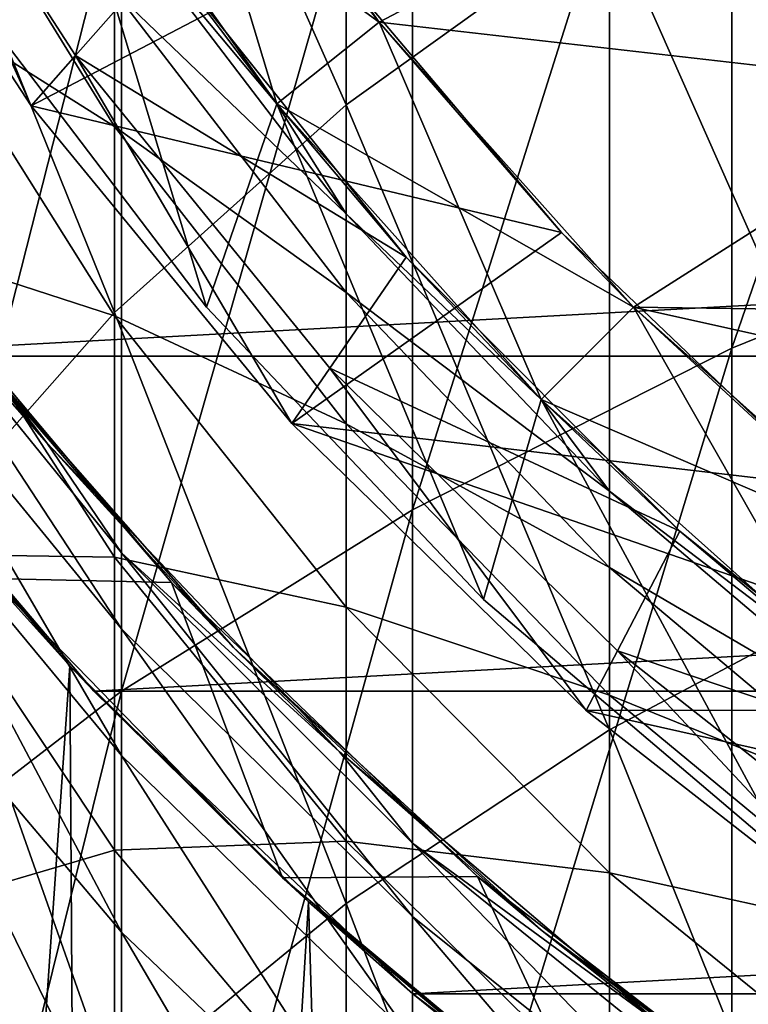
# Model space of a CAD drawing. Header units: millimetres. Extents: x -25 to 64, y -3 to 358.
# Tile 264 of 327: x -11.54 to -8.75, y 330.35 to 334.1. Entities that reach past the tile are written whole.
import ezdxf

# ---------------------------------------------------------------- set-up
doc = ezdxf.new("R2010")
doc.units = ezdxf.units.MM
doc.header["$LTSCALE"] = 52.148148
for name, color, linetype in [('387', 7, 'CONTINUOUS'), ('388', 7, 'CONTINUOUS'), ('390', 7, 'CONTINUOUS'), ('391', 7, 'CONTINUOUS'), ('392', 7, 'CONTINUOUS'), ('397', 7, 'CONTINUOUS'), ('399', 7, 'CONTINUOUS'), ('400', 7, 'CONTINUOUS'), ('401', 7, 'CONTINUOUS'), ('402', 7, 'CONTINUOUS'), ('403', 7, 'CONTINUOUS'), ('404', 7, 'CONTINUOUS'), ('405', 7, 'CONTINUOUS'), ('406', 7, 'CONTINUOUS'), ('407', 7, 'CONTINUOUS'), ('408', 7, 'CONTINUOUS'), ('409', 7, 'CONTINUOUS'), ('410', 7, 'CONTINUOUS'), ('411', 7, 'CONTINUOUS'), ('412', 7, 'CONTINUOUS'), ('413', 7, 'CONTINUOUS'), ('414', 7, 'CONTINUOUS'), ('415', 7, 'CONTINUOUS'), ('416', 7, 'CONTINUOUS'), ('417', 7, 'CONTINUOUS'), ('418', 7, 'CONTINUOUS'), ('419', 7, 'CONTINUOUS'), ('420', 7, 'CONTINUOUS'), ('450', 7, 'CONTINUOUS'), ('451', 7, 'CONTINUOUS'), ('453', 7, 'CONTINUOUS'), ('454', 7, 'CONTINUOUS'), ('456', 7, 'CONTINUOUS'), ('458', 7, 'CONTINUOUS'), ('459', 7, 'CONTINUOUS'), ('484', 7, 'CONTINUOUS'), ('487', 7, 'CONTINUOUS')]:
    doc.layers.add(name, color=color, linetype=linetype)

msp = doc.modelspace()

# ---------------------------------------------------------------- linework, layer by layer
at = {"layer": '387', "color": 7, "linetype": 'CONTINUOUS', "true_color": 0xaaaaaa}
for points in [[(-11.1472, 334.6618, 4.6803), (-12.1353, 333.8313, 5.5742), (-11.1472, 337.5729, 7.5955), (-11.1472, 334.6618, 4.6803)], [(-11.1472, 337.5729, 7.5955), (-12.1353, 333.8313, 5.5742), (-12.1353, 336.6779, 8.4248), (-11.1472, 337.5729, 7.5955)], [(-7.5, 333.3835, -0.3171), (-8.8168, 332.85, 0.3512), (-7.5, 336.6721, 2.5166), (-7.5, 333.3835, -0.3171)], [(-7.5, 336.6721, 2.5166), (-8.8168, 332.85, 0.3512), (-8.8168, 336.09, 3.1431), (-7.5, 336.6721, 2.5166)], [(-8.8168, 332.85, 0.3512), (-10.037, 332.2335, 1.1233), (-8.8168, 336.09, 3.1431), (-8.8168, 332.85, 0.3512)], [(-8.8168, 336.09, 3.1431), (-10.037, 332.2335, 1.1233), (-10.037, 335.4175, 3.8669), (-8.8168, 336.09, 3.1431)], [(-10.037, 332.2335, 1.1233), (-11.1472, 331.5407, 1.9909), (-10.037, 335.4175, 3.8669), (-10.037, 332.2335, 1.1233)], [(-10.037, 335.4175, 3.8669), (-11.1472, 331.5407, 1.9909), (-11.1472, 334.6618, 4.6803), (-10.037, 335.4175, 3.8669)], [(-11.1472, 331.5407, 1.9909), (-12.1353, 330.7794, 2.9444), (-11.1472, 334.6618, 4.6803), (-11.1472, 331.5407, 1.9909)], [(-11.1472, 334.6618, 4.6803), (-12.1353, 330.7794, 2.9444), (-12.1353, 333.8313, 5.5742), (-11.1472, 334.6618, 4.6803)], [(-12.4153, 333.7822, 45), (-12.1353, 333.2859, 42.3473), (-11.4324, 332.4892, 45), (-12.4153, 333.7822, 45)], [(-7.5, 329.8922, -2.8968), (-8.8168, 329.4101, -2.1905), (-7.5, 333.3835, -0.3171), (-7.5, 329.8922, -2.8968)], [(-7.5, 333.3835, -0.3171), (-8.8168, 329.4101, -2.1905), (-8.8168, 332.85, 0.3512), (-7.5, 333.3835, -0.3171)], [(-12.1353, 332.9863, 39.6553), (-11.1472, 331.7795, 39.8356), (-12.1353, 333.2859, 42.3473), (-12.1353, 332.9863, 39.6553)], [(-12.1353, 333.2859, 42.3473), (-11.1472, 331.7795, 39.8356), (-11.1472, 332.069, 42.4368), (-12.1353, 333.2859, 42.3473)], [(-12.1353, 333.2859, 42.3473), (-11.1472, 332.069, 42.4368), (-11.4324, 332.4892, 45), (-12.1353, 333.2859, 42.3473)], [(-12.1353, 332.4862, 36.9933), (-11.1472, 331.2963, 37.2633), (-12.1353, 332.9863, 39.6553), (-12.1353, 332.4862, 36.9933)], [(-12.1353, 332.9863, 39.6553), (-11.1472, 331.2963, 37.2633), (-11.1472, 331.7795, 39.8356), (-12.1353, 332.9863, 39.6553)], [(-8.8168, 329.4101, -2.1905), (-10.037, 328.8531, -1.3744), (-8.8168, 332.85, 0.3512), (-8.8168, 329.4101, -2.1905)], [(-8.8168, 332.85, 0.3512), (-10.037, 328.8531, -1.3744), (-10.037, 332.2335, 1.1233), (-8.8168, 332.85, 0.3512)], [(-12.1353, 331.7884, 34.3762), (-11.1472, 330.622, 34.7345), (-12.1353, 332.4862, 36.9933), (-12.1353, 331.7884, 34.3762)], [(-12.1353, 332.4862, 36.9933), (-11.1472, 330.622, 34.7345), (-11.1472, 331.2963, 37.2633), (-12.1353, 332.4862, 36.9933)], [(-11.4324, 332.4892, 45), (-11.1472, 332.069, 42.4368), (-10.3155, 331.3101, 45), (-11.4324, 332.4892, 45)], [(-10.037, 328.8531, -1.3744), (-11.1472, 328.2272, -0.4574), (-10.037, 332.2335, 1.1233), (-10.037, 328.8531, -1.3744)], [(-10.037, 332.2335, 1.1233), (-11.1472, 328.2272, -0.4574), (-11.1472, 331.5407, 1.9909), (-10.037, 332.2335, 1.1233)], [(-11.1472, 331.7795, 39.8356), (-10.037, 330.6815, 39.9996), (-11.1472, 332.069, 42.4368), (-11.1472, 331.7795, 39.8356)], [(-11.1472, 332.069, 42.4368), (-10.037, 330.6815, 39.9996), (-10.037, 330.9617, 42.5182), (-11.1472, 332.069, 42.4368)], [(-11.1472, 332.069, 42.4368), (-10.037, 330.9617, 42.5182), (-10.3155, 331.3101, 45), (-11.1472, 332.069, 42.4368)], [(-12.1353, 330.8968, 31.8186), (-11.1472, 329.7605, 32.2631), (-12.1353, 331.7884, 34.3762), (-12.1353, 330.8968, 31.8186)], [(-12.1353, 331.7884, 34.3762), (-11.1472, 329.7605, 32.2631), (-11.1472, 330.622, 34.7345), (-12.1353, 331.7884, 34.3762)], [(-11.1472, 331.2963, 37.2633), (-10.037, 330.2136, 37.509), (-11.1472, 331.7795, 39.8356), (-11.1472, 331.2963, 37.2633)], [(-11.1472, 331.7795, 39.8356), (-10.037, 330.2136, 37.509), (-10.037, 330.6815, 39.9996), (-11.1472, 331.7795, 39.8356)], [(-11.1472, 328.2272, -0.4574), (-12.1353, 327.5393, 0.5504), (-11.1472, 331.5407, 1.9909), (-11.1472, 328.2272, -0.4574)], [(-11.1472, 331.5407, 1.9909), (-12.1353, 327.5393, 0.5504), (-12.1353, 330.7794, 2.9444), (-11.1472, 331.5407, 1.9909)], [(-10.3155, 331.3101, 45), (-10.037, 330.9617, 42.5182), (-9.0776, 330.2586, 45), (-10.3155, 331.3101, 45)], [(-11.1472, 330.622, 34.7345), (-10.037, 329.5608, 35.0604), (-11.1472, 331.2963, 37.2633), (-11.1472, 330.622, 34.7345)], [(-11.1472, 331.2963, 37.2633), (-10.037, 329.5608, 35.0604), (-10.037, 330.2136, 37.509), (-11.1472, 331.2963, 37.2633)], [(-10.037, 330.6815, 39.9996), (-8.8168, 329.7042, 40.1455), (-10.037, 330.9617, 42.5182), (-10.037, 330.6815, 39.9996)], [(-10.037, 330.9617, 42.5182), (-8.8168, 329.7042, 40.1455), (-8.8168, 329.9763, 42.5906), (-10.037, 330.9617, 42.5182)], [(-10.037, 330.9617, 42.5182), (-8.8168, 329.9763, 42.5906), (-9.0776, 330.2586, 45), (-10.037, 330.9617, 42.5182)], [(-12.1353, 329.8164, 29.3348), (-11.1472, 328.7165, 29.8631), (-12.1353, 330.8968, 31.8186), (-12.1353, 329.8164, 29.3348)], [(-12.1353, 330.8968, 31.8186), (-11.1472, 328.7165, 29.8631), (-11.1472, 329.7605, 32.2631), (-12.1353, 330.8968, 31.8186)], [(-10.037, 330.2136, 37.509), (-8.8168, 329.25, 37.7277), (-10.037, 330.6815, 39.9996), (-10.037, 330.2136, 37.509)], [(-10.037, 330.6815, 39.9996), (-8.8168, 329.25, 37.7277), (-8.8168, 329.7042, 40.1455), (-10.037, 330.6815, 39.9996)], [(-11.1472, 329.7605, 32.2631), (-10.037, 328.7266, 32.6675), (-11.1472, 330.622, 34.7345), (-11.1472, 329.7605, 32.2631)], [(-11.1472, 330.622, 34.7345), (-10.037, 328.7266, 32.6675), (-10.037, 329.5608, 35.0604), (-11.1472, 330.622, 34.7345)]]:
    msp.add_3dface(points, dxfattribs=at)
at = {"layer": '388', "color": 7, "linetype": 'CONTINUOUS', "true_color": 0xaaaaaa}
for points in [[(-11.1738, 335.7677, 9.2681), (-10.2892, 333.7788, 5.6306), (-10.2892, 336.6213, 8.4772), (-11.1738, 335.7677, 9.2681)], [(-10.2892, 333.7788, 5.6306), (-9.2839, 334.5011, 4.8532), (-10.2892, 336.6213, 8.4772), (-10.2892, 333.7788, 5.6306)], [(-11.9274, 334.8489, 10.1193), (-11.1738, 332.9867, 6.4831), (-11.1738, 335.7677, 9.2681), (-11.9274, 334.8489, 10.1193)], [(-11.1738, 332.9867, 6.4831), (-10.2892, 333.7788, 5.6306), (-11.1738, 335.7677, 9.2681), (-11.1738, 332.9867, 6.4831)], [(-9.2839, 334.5011, 4.8532), (-8.1699, 331.9839, 1.4358), (-8.1699, 335.1453, 4.1599), (-9.2839, 334.5011, 4.8532)], [(-10.5547, 333.7829, 45), (-11.1738, 334.5233, 42.2563), (-11.4308, 335.0176, 45), (-10.5547, 333.7829, 45)], [(-11.1738, 333.6962, 36.7188), (-11.9274, 334.1718, 33.6441), (-11.9274, 334.9177, 36.4416), (-11.1738, 333.6962, 36.7188)], [(-11.1738, 333.6962, 36.7188), (-11.9274, 334.9177, 36.4416), (-11.1738, 334.2135, 39.4721), (-11.1738, 333.6962, 36.7188)], [(-11.9274, 332.1342, 7.4007), (-11.1738, 332.9867, 6.4831), (-11.9274, 334.8489, 10.1193), (-11.9274, 332.1342, 7.4007)], [(-10.2892, 333.3627, 42.3417), (-11.1738, 334.2135, 39.4721), (-11.1738, 334.5233, 42.2563), (-10.2892, 333.3627, 42.3417)], [(-10.2892, 333.3627, 42.3417), (-11.1738, 334.5233, 42.2563), (-10.5547, 333.7829, 45), (-10.2892, 333.3627, 42.3417)], [(-10.2892, 333.7788, 5.6306), (-9.2839, 331.3935, 2.1754), (-9.2839, 334.5011, 4.8532), (-10.2892, 333.7788, 5.6306)], [(-9.2839, 331.3935, 2.1754), (-8.1699, 331.9839, 1.4358), (-9.2839, 334.5011, 4.8532), (-9.2839, 331.3935, 2.1754)], [(-10.2892, 333.0625, 39.644), (-11.1738, 333.6962, 36.7188), (-11.1738, 334.2135, 39.4721), (-10.2892, 333.0625, 39.644)], [(-10.2892, 333.0625, 39.644), (-11.1738, 334.2135, 39.4721), (-10.2892, 333.3627, 42.3417), (-10.2892, 333.0625, 39.644)], [(-11.1738, 332.9745, 34.0119), (-11.9274, 333.2188, 30.9103), (-11.9274, 334.1718, 33.6441), (-11.1738, 332.9745, 34.0119)], [(-11.1738, 332.9745, 34.0119), (-11.9274, 334.1718, 33.6441), (-11.1738, 333.6962, 36.7188), (-11.1738, 332.9745, 34.0119)], [(-9.5459, 332.6541, 45), (-10.2892, 333.3627, 42.3417), (-10.5547, 333.7829, 45), (-9.5459, 332.6541, 45)], [(-11.1738, 332.9867, 6.4831), (-10.2892, 330.7313, 3.0047), (-10.2892, 333.7788, 5.6306), (-11.1738, 332.9867, 6.4831)], [(-10.2892, 330.7313, 3.0047), (-9.2839, 331.3935, 2.1754), (-10.2892, 333.7788, 5.6306), (-10.2892, 330.7313, 3.0047)], [(-10.2892, 332.5614, 36.9763), (-11.1738, 332.9745, 34.0119), (-11.1738, 333.6962, 36.7188), (-10.2892, 332.5614, 36.9763)], [(-10.2892, 332.5614, 36.9763), (-11.1738, 333.6962, 36.7188), (-10.2892, 333.0625, 39.644), (-10.2892, 332.5614, 36.9763)], [(-9.2839, 332.3043, 42.4195), (-10.2892, 333.0625, 39.644), (-10.2892, 333.3627, 42.3417), (-9.2839, 332.3043, 42.4195)], [(-9.2839, 332.3043, 42.4195), (-10.2892, 333.3627, 42.3417), (-9.5459, 332.6541, 45), (-9.2839, 332.3043, 42.4195)], [(-11.1738, 332.0523, 31.3666), (-11.9274, 332.0639, 28.2554), (-11.9274, 333.2188, 30.9103), (-11.1738, 332.0523, 31.3666)], [(-11.1738, 332.0523, 31.3666), (-11.9274, 333.2188, 30.9103), (-11.1738, 332.9745, 34.0119), (-11.1738, 332.0523, 31.3666)], [(-9.2839, 332.0129, 39.8007), (-10.2892, 332.5614, 36.9763), (-10.2892, 333.0625, 39.644), (-9.2839, 332.0129, 39.8007)], [(-9.2839, 332.0129, 39.8007), (-10.2892, 333.0625, 39.644), (-9.2839, 332.3043, 42.4195), (-9.2839, 332.0129, 39.8007)], [(-11.9274, 332.1342, 7.4007), (-11.1738, 330.0052, 3.914), (-11.1738, 332.9867, 6.4831), (-11.9274, 332.1342, 7.4007)], [(-11.1738, 330.0052, 3.914), (-10.2892, 330.7313, 3.0047), (-11.1738, 332.9867, 6.4831), (-11.1738, 330.0052, 3.914)], [(-10.2892, 331.8621, 34.3536), (-11.1738, 332.0523, 31.3666), (-11.1738, 332.9745, 34.0119), (-10.2892, 331.8621, 34.3536)], [(-10.2892, 331.8621, 34.3536), (-11.1738, 332.9745, 34.0119), (-10.2892, 332.5614, 36.9763), (-10.2892, 331.8621, 34.3536)], [(-8.4171, 331.6453, 45), (-9.2839, 332.3043, 42.4195), (-9.5459, 332.6541, 45), (-8.4171, 331.6453, 45)], [(-9.2839, 331.5265, 37.2111), (-10.2892, 331.8621, 34.3536), (-10.2892, 332.5614, 36.9763), (-9.2839, 331.5265, 37.2111)], [(-9.2839, 331.5265, 37.2111), (-10.2892, 332.5614, 36.9763), (-9.2839, 332.0129, 39.8007), (-9.2839, 331.5265, 37.2111)], [(-8.1699, 331.3606, 42.4888), (-9.2839, 332.0129, 39.8007), (-9.2839, 332.3043, 42.4195), (-8.1699, 331.3606, 42.4888)], [(-8.1699, 331.3606, 42.4888), (-9.2839, 332.3043, 42.4195), (-8.4171, 331.6453, 45), (-8.1699, 331.3606, 42.4888)], [(-11.9274, 329.2237, 4.8928), (-11.1738, 330.0052, 3.914), (-11.9274, 332.1342, 7.4007), (-11.9274, 329.2237, 4.8928)], [(-11.1738, 330.9348, 28.7977), (-11.9274, 330.7136, 25.6943), (-11.9274, 332.0639, 28.2554), (-11.1738, 330.9348, 28.7977)], [(-11.1738, 330.9348, 28.7977), (-11.9274, 332.0639, 28.2554), (-11.1738, 332.0523, 31.3666), (-11.1738, 330.9348, 28.7977)], [(-10.2892, 330.9686, 31.7905), (-11.1738, 330.9348, 28.7977), (-11.1738, 332.0523, 31.3666), (-10.2892, 330.9686, 31.7905)], [(-10.2892, 330.9686, 31.7905), (-11.1738, 332.0523, 31.3666), (-10.2892, 331.8621, 34.3536), (-10.2892, 330.9686, 31.7905)], [(-8.1699, 331.077, 39.9405), (-9.2839, 331.5265, 37.2111), (-9.2839, 332.0129, 39.8007), (-8.1699, 331.077, 39.9405)], [(-8.1699, 331.077, 39.9405), (-9.2839, 332.0129, 39.8007), (-8.1699, 331.3606, 42.4888), (-8.1699, 331.077, 39.9405)], [(-9.2839, 331.3935, 2.1754), (-8.1699, 328.6277, -1.0441), (-8.1699, 331.9839, 1.4358), (-9.2839, 331.3935, 2.1754)], [(-9.2839, 330.8477, 34.6652), (-10.2892, 330.9686, 31.7905), (-10.2892, 331.8621, 34.3536), (-9.2839, 330.8477, 34.6652)], [(-9.2839, 330.8477, 34.6652), (-10.2892, 331.8621, 34.3536), (-9.2839, 331.5265, 37.2111), (-9.2839, 330.8477, 34.6652)], [(-8.1699, 330.6036, 37.4205), (-9.2839, 330.8477, 34.6652), (-9.2839, 331.5265, 37.2111), (-8.1699, 330.6036, 37.4205)], [(-8.1699, 330.6036, 37.4205), (-9.2839, 331.5265, 37.2111), (-8.1699, 331.077, 39.9405), (-8.1699, 330.6036, 37.4205)], [(-10.2892, 330.7313, 3.0047), (-9.2839, 328.0942, -0.2625), (-9.2839, 331.3935, 2.1754), (-10.2892, 330.7313, 3.0047)], [(-9.2839, 328.0942, -0.2625), (-8.1699, 328.6277, -1.0441), (-9.2839, 331.3935, 2.1754), (-9.2839, 328.0942, -0.2625)], [(-10.2892, 329.8858, 29.3015), (-11.1738, 330.9348, 28.7977), (-10.2892, 330.9686, 31.7905), (-10.2892, 329.8858, 29.3015)], [(-9.2839, 329.9803, 32.1771), (-10.2892, 329.8858, 29.3015), (-10.2892, 330.9686, 31.7905), (-9.2839, 329.9803, 32.1771)], [(-9.2839, 329.9803, 32.1771), (-10.2892, 330.9686, 31.7905), (-9.2839, 330.8477, 34.6652), (-9.2839, 329.9803, 32.1771)], [(-11.1738, 329.6283, 26.3195), (-11.9274, 330.7136, 25.6943), (-11.1738, 330.9348, 28.7977), (-11.1738, 329.6283, 26.3195)], [(-10.2892, 329.8858, 29.3015), (-11.1738, 329.6283, 26.3195), (-11.1738, 330.9348, 28.7977), (-10.2892, 329.8858, 29.3015)], [(-8.1699, 329.943, 34.943), (-9.2839, 329.9803, 32.1771), (-9.2839, 330.8477, 34.6652), (-8.1699, 329.943, 34.943)], [(-8.1699, 329.943, 34.943), (-9.2839, 330.8477, 34.6652), (-8.1699, 330.6036, 37.4205), (-8.1699, 329.943, 34.943)], [(-11.1738, 329.6283, 26.3195), (-11.9274, 329.1756, 23.2415), (-11.9274, 330.7136, 25.6943), (-11.1738, 329.6283, 26.3195)], [(-11.1738, 330.0052, 3.914), (-10.2892, 327.4959, 0.614), (-10.2892, 330.7313, 3.0047), (-11.1738, 330.0052, 3.914)], [(-10.2892, 327.4959, 0.614), (-9.2839, 328.0942, -0.2625), (-10.2892, 330.7313, 3.0047), (-10.2892, 327.4959, 0.614)]]:
    msp.add_3dface(points, dxfattribs=at)
at = {"layer": '390', "color": 7, "linetype": 'CONTINUOUS', "true_color": 0xaaaaaa}
for points in [[(-10.9569, 331.9556, 101), (-11.9975, 333.1967, 101), (-11.7751, 332.9077, 100), (-10.9569, 331.9556, 101)], [(-10.7194, 331.7074, 100), (-10.9569, 331.9556, 101), (-11.7751, 332.9077, 100), (-10.7194, 331.7074, 100)], [(-9.7885, 330.834, 101), (-10.9569, 331.9556, 101), (-10.7194, 331.7074, 100), (-9.7885, 330.834, 101)], [(-9.542, 330.6263, 100), (-9.7885, 330.834, 101), (-10.7194, 331.7074, 100), (-9.542, 330.6263, 100)], [(-8.506, 329.8449, 101), (-9.7885, 330.834, 101), (-9.542, 330.6263, 100), (-8.506, 329.8449, 101)], [(-8.2563, 329.6767, 100), (-8.506, 329.8449, 101), (-9.542, 330.6263, 100), (-8.2563, 329.6767, 100)]]:
    msp.add_3dface(points, dxfattribs=at)
at = {"layer": '391', "color": 7, "linetype": 'CONTINUOUS', "true_color": 0xaaaaaa}
for points in [[(-12.4153, 333.7822, 45), (-11.4324, 332.4892, 45), (-11.7751, 332.9077, 100), (-12.4153, 333.7822, 45)], [(-11.4324, 332.4892, 45), (-10.7194, 331.7074, 100), (-11.7751, 332.9077, 100), (-11.4324, 332.4892, 45)], [(-11.4324, 332.4892, 45), (-10.3155, 331.3101, 45), (-10.7194, 331.7074, 100), (-11.4324, 332.4892, 45)], [(-10.3155, 331.3101, 45), (-9.542, 330.6263, 100), (-10.7194, 331.7074, 100), (-10.3155, 331.3101, 45)], [(-10.3155, 331.3101, 45), (-9.0776, 330.2586, 45), (-9.542, 330.6263, 100), (-10.3155, 331.3101, 45)], [(-9.0776, 330.2586, 45), (-8.2563, 329.6767, 100), (-9.542, 330.6263, 100), (-9.0776, 330.2586, 45)]]:
    msp.add_3dface(points, dxfattribs=at)
at = {"layer": '392', "color": 7, "linetype": 'CONTINUOUS', "true_color": 0xaaaaaa}
for points in [[(-10.5547, 333.7829, 45), (-11.4308, 335.0176, 45), (-10.5548, 333.7829, 64), (-10.5547, 333.7829, 45)], [(-10.5548, 333.7829, 64), (-11.4308, 335.0176, 45), (-11.4308, 335.0176, 64), (-10.5548, 333.7829, 64)], [(-9.5459, 332.654, 64), (-10.5547, 333.7829, 45), (-10.5548, 333.7829, 64), (-9.5459, 332.654, 64)], [(-9.5459, 332.6541, 45), (-10.5547, 333.7829, 45), (-9.5459, 332.654, 64), (-9.5459, 332.6541, 45)], [(-8.4171, 331.6453, 45), (-9.5459, 332.6541, 45), (-8.4171, 331.6453, 64), (-8.4171, 331.6453, 45)], [(-8.4171, 331.6453, 64), (-9.5459, 332.6541, 45), (-9.5459, 332.654, 64), (-8.4171, 331.6453, 64)]]:
    msp.add_3dface(points, dxfattribs=at)
at = {"layer": '397', "color": 7, "linetype": 'CONTINUOUS', "true_color": 0xaaaaaa}
for points in [[(-10.8227, 333.0071, 64), (-11.4308, 335.0176, 64), (-11.7532, 334.2312, 64), (-10.8227, 333.0071, 64)], [(-10.5548, 333.7829, 64), (-11.4308, 335.0176, 64), (-10.8227, 333.0071, 64), (-10.5548, 333.7829, 64)], [(-9.7654, 331.8909, 64), (-10.5548, 333.7829, 64), (-10.8227, 333.0071, 64), (-9.7654, 331.8909, 64)], [(-9.5459, 332.654, 64), (-10.5548, 333.7829, 64), (-9.7654, 331.8909, 64), (-9.5459, 332.654, 64)], [(-8.5935, 330.8955, 64), (-9.5459, 332.654, 64), (-9.7654, 331.8909, 64), (-8.5935, 330.8955, 64)], [(-8.4171, 331.6453, 64), (-9.5459, 332.654, 64), (-8.5935, 330.8955, 64), (-8.4171, 331.6453, 64)]]:
    msp.add_3dface(points, dxfattribs=at)
at = {"layer": '399', "color": 7, "linetype": 'CONTINUOUS', "true_color": 0xaaaaaa}
for points in [[(-10.8227, 333.0071, 67), (-11.7532, 334.2312, 67), (-11.4308, 335.0176, 67), (-10.8227, 333.0071, 67)], [(-10.5548, 333.7829, 67), (-10.8227, 333.0071, 67), (-11.4308, 335.0176, 67), (-10.5548, 333.7829, 67)], [(-9.7654, 331.8909, 67), (-10.8227, 333.0071, 67), (-10.5548, 333.7829, 67), (-9.7654, 331.8909, 67)], [(-9.5459, 332.654, 67), (-9.7654, 331.8909, 67), (-10.5548, 333.7829, 67), (-9.5459, 332.654, 67)], [(-8.5935, 330.8955, 67), (-9.7654, 331.8909, 67), (-9.5459, 332.654, 67), (-8.5935, 330.8955, 67)], [(-8.4171, 331.6453, 67), (-8.5935, 330.8955, 67), (-9.5459, 332.654, 67), (-8.4171, 331.6453, 67)]]:
    msp.add_3dface(points, dxfattribs=at)
at = {"layer": '400', "color": 7, "linetype": 'CONTINUOUS', "true_color": 0xaaaaaa}
for points in [[(-10.8227, 333.0071, 64), (-11.7532, 334.2312, 64), (-10.8227, 333.0071, 67), (-10.8227, 333.0071, 64)], [(-11.7532, 334.2312, 64), (-11.7532, 334.2312, 67), (-10.8227, 333.0071, 67), (-11.7532, 334.2312, 64)], [(-9.7654, 331.8909, 64), (-10.8227, 333.0071, 64), (-9.7654, 331.8909, 67), (-9.7654, 331.8909, 64)], [(-10.8227, 333.0071, 64), (-10.8227, 333.0071, 67), (-9.7654, 331.8909, 67), (-10.8227, 333.0071, 64)], [(-8.5935, 330.8955, 64), (-9.7654, 331.8909, 64), (-8.5935, 330.8955, 67), (-8.5935, 330.8955, 64)], [(-9.7654, 331.8909, 64), (-9.7654, 331.8909, 67), (-8.5935, 330.8955, 67), (-9.7654, 331.8909, 64)]]:
    msp.add_3dface(points, dxfattribs=at)
at = {"layer": '401', "color": 7, "linetype": 'CONTINUOUS', "true_color": 0xaaaaaa}
for points in [[(-12.3494, 335.0898, 99), (-11.4928, 333.7752, 99), (-12.1586, 335.2597, 99), (-12.3494, 335.0898, 99)], [(-12.1586, 335.2597, 99), (-11.4928, 333.7752, 99), (-11.3235, 333.9672, 99), (-12.1586, 335.2597, 99)], [(-11.4928, 333.7752, 99), (-10.4968, 332.5626, 99), (-11.3235, 333.9672, 99), (-11.4928, 333.7752, 99)], [(-11.3235, 333.9672, 99), (-10.4968, 332.5626, 99), (-10.3515, 332.7742, 99), (-11.3235, 333.9672, 99)], [(-10.4968, 332.5626, 99), (-9.3736, 331.467, 99), (-10.3515, 332.7742, 99), (-10.4968, 332.5626, 99)], [(-10.3515, 332.7742, 99), (-9.3736, 331.467, 99), (-9.2544, 331.695, 99), (-10.3515, 332.7742, 99)], [(-9.3736, 331.467, 99), (-8.1368, 330.5015, 99), (-9.2544, 331.695, 99), (-9.3736, 331.467, 99)], [(-9.2544, 331.695, 99), (-8.1368, 330.5015, 99), (-8.0456, 330.7428, 99), (-9.2544, 331.695, 99)]]:
    msp.add_3dface(points, dxfattribs=at)
at = {"layer": '402', "color": 7, "linetype": 'CONTINUOUS', "true_color": 0xaaaaaa}
for points in [[(-11.4928, 333.7752, 99), (-12.3494, 335.0898, 99), (-11.4928, 333.7752, 100), (-11.4928, 333.7752, 99)], [(-11.4928, 333.7752, 100), (-12.3494, 335.0898, 99), (-12.3494, 335.0898, 100), (-11.4928, 333.7752, 100)], [(-10.4968, 332.5626, 99), (-11.4928, 333.7752, 99), (-10.4969, 332.5627, 100), (-10.4968, 332.5626, 99)], [(-10.4969, 332.5627, 100), (-11.4928, 333.7752, 99), (-11.4928, 333.7752, 100), (-10.4969, 332.5627, 100)], [(-9.3736, 331.467, 100), (-10.4968, 332.5626, 99), (-10.4969, 332.5627, 100), (-9.3736, 331.467, 100)], [(-9.3736, 331.467, 99), (-10.4968, 332.5626, 99), (-9.3736, 331.467, 100), (-9.3736, 331.467, 99)], [(-8.1368, 330.5015, 99), (-9.3736, 331.467, 99), (-8.1368, 330.5015, 100), (-8.1368, 330.5015, 99)], [(-8.1368, 330.5015, 100), (-9.3736, 331.467, 99), (-9.3736, 331.467, 100), (-8.1368, 330.5015, 100)]]:
    msp.add_3dface(points, dxfattribs=at)
at = {"layer": '403', "color": 7, "linetype": 'CONTINUOUS', "true_color": 0xaaaaaa}
for points in [[(-12.1586, 335.2597, 99), (-11.3235, 333.9672, 99), (-10.9844, 334.3519, 98.5), (-12.1586, 335.2597, 99)], [(-10.9844, 334.3519, 98.5), (-11.3235, 333.9672, 99), (-10.0604, 333.1979, 98.5), (-10.9844, 334.3519, 98.5)], [(-11.3235, 333.9672, 99), (-10.3515, 332.7742, 99), (-10.0604, 333.1979, 98.5), (-11.3235, 333.9672, 99)], [(-10.0604, 333.1979, 98.5), (-10.3515, 332.7742, 99), (-9.0158, 332.1518, 98.5), (-10.0604, 333.1979, 98.5)], [(-10.3515, 332.7742, 99), (-9.2544, 331.695, 99), (-9.0158, 332.1518, 98.5), (-10.3515, 332.7742, 99)], [(-9.0158, 332.1518, 98.5), (-9.2544, 331.695, 99), (-7.8631, 331.2263, 98.5), (-9.0158, 332.1518, 98.5)], [(-9.2544, 331.695, 99), (-8.0456, 330.7428, 99), (-7.8631, 331.2263, 98.5), (-9.2544, 331.695, 99)]]:
    msp.add_3dface(points, dxfattribs=at)
at = {"layer": '404', "color": 7, "linetype": 'CONTINUOUS', "true_color": 0x323232}
for points in [[(-10.1637, 334.0945, 67), (-11.0074, 335.2835, 67), (-8.8094, 334.8079, 67), (-10.1637, 334.0945, 67)], [(-7.8918, 333.8353, 67), (-10.1637, 334.0945, 67), (-8.8094, 334.8079, 67), (-7.8918, 333.8353, 67)], [(-9.1924, 333.0076, 67), (-10.1637, 334.0945, 67), (-7.8918, 333.8353, 67), (-9.1924, 333.0076, 67)], [(-6.8674, 332.9756, 67), (-9.1924, 333.0076, 67), (-7.8918, 333.8353, 67), (-6.8674, 332.9756, 67)], [(-8.1055, 332.0363, 67), (-9.1924, 333.0076, 67), (-5.75, 332.2407, 67), (-8.1055, 332.0363, 67)], [(-5.75, 332.2407, 67), (-9.1924, 333.0076, 67), (-6.8674, 332.9756, 67), (-5.75, 332.2407, 67)]]:
    msp.add_3dface(points, dxfattribs=at)
at = {"layer": '405', "color": 7, "linetype": 'CONTINUOUS', "true_color": 0x323232}
for points in [[(-11.0074, 335.2835, 67), (-10.1637, 334.0945, 67), (-11.0074, 335.2835, 82.5), (-11.0074, 335.2835, 67)], [(-11.0074, 335.2835, 82.5), (-10.1637, 334.0945, 67), (-10.1637, 334.0945, 82.5), (-11.0074, 335.2835, 82.5)], [(-10.1637, 334.0945, 67), (-9.1924, 333.0076, 67), (-10.1637, 334.0945, 82.5), (-10.1637, 334.0945, 67)], [(-10.1637, 334.0945, 82.5), (-9.1924, 333.0076, 67), (-9.1924, 333.0076, 82.5), (-10.1637, 334.0945, 82.5)], [(-9.1924, 333.0076, 67), (-8.1055, 332.0363, 67), (-9.1924, 333.0076, 82.5), (-9.1924, 333.0076, 67)], [(-9.1924, 333.0076, 82.5), (-8.1055, 332.0363, 67), (-8.1055, 332.0363, 82.5), (-9.1924, 333.0076, 82.5)]]:
    msp.add_3dface(points, dxfattribs=at)
at = {"layer": '406', "color": 7, "linetype": 'CONTINUOUS', "true_color": 0x323232}
for points in [[(-11.0074, 335.2835, 82.5), (-10.1637, 334.0945, 82.5), (-11.4307, 335.0175, 83.125), (-11.0074, 335.2835, 82.5)], [(-11.4307, 335.0175, 83.125), (-10.1637, 334.0945, 82.5), (-10.5546, 333.7828, 83.125), (-11.4307, 335.0175, 83.125)], [(-10.1637, 334.0945, 82.5), (-9.1924, 333.0076, 82.5), (-10.5546, 333.7828, 83.125), (-10.1637, 334.0945, 82.5)], [(-10.5546, 333.7828, 83.125), (-9.1924, 333.0076, 82.5), (-9.5459, 332.6541, 83.125), (-10.5546, 333.7828, 83.125)], [(-9.1924, 333.0076, 82.5), (-8.1055, 332.0363, 82.5), (-9.5459, 332.6541, 83.125), (-9.1924, 333.0076, 82.5)], [(-9.5459, 332.6541, 83.125), (-8.1055, 332.0363, 82.5), (-8.4172, 331.6454, 83.125), (-9.5459, 332.6541, 83.125)]]:
    msp.add_3dface(points, dxfattribs=at)
at = {"layer": '407', "color": 7, "linetype": 'CONTINUOUS', "true_color": 0x323232}
for points in [[(-11.4307, 335.0175, 83.125), (-10.5546, 333.7828, 83.125), (-11.0074, 335.2835, 83.75), (-11.4307, 335.0175, 83.125)], [(-11.0074, 335.2835, 83.75), (-10.5546, 333.7828, 83.125), (-10.1637, 334.0945, 83.75), (-11.0074, 335.2835, 83.75)], [(-10.5546, 333.7828, 83.125), (-9.5459, 332.6541, 83.125), (-10.1637, 334.0945, 83.75), (-10.5546, 333.7828, 83.125)], [(-10.1637, 334.0945, 83.75), (-9.5459, 332.6541, 83.125), (-9.1924, 333.0076, 83.75), (-10.1637, 334.0945, 83.75)], [(-9.5459, 332.6541, 83.125), (-8.4172, 331.6454, 83.125), (-9.1924, 333.0076, 83.75), (-9.5459, 332.6541, 83.125)], [(-9.1924, 333.0076, 83.75), (-8.4172, 331.6454, 83.125), (-8.1055, 332.0363, 83.75), (-9.1924, 333.0076, 83.75)]]:
    msp.add_3dface(points, dxfattribs=at)
at = {"layer": '408', "color": 7, "linetype": 'CONTINUOUS', "true_color": 0x323232}
for points in [[(-11.0074, 335.2835, 83.75), (-10.1637, 334.0945, 83.75), (-11.4307, 335.0175, 84.375), (-11.0074, 335.2835, 83.75)], [(-11.4307, 335.0175, 84.375), (-10.1637, 334.0945, 83.75), (-10.5546, 333.7828, 84.375), (-11.4307, 335.0175, 84.375)], [(-10.1637, 334.0945, 83.75), (-9.1924, 333.0076, 83.75), (-10.5546, 333.7828, 84.375), (-10.1637, 334.0945, 83.75)], [(-10.5546, 333.7828, 84.375), (-9.1924, 333.0076, 83.75), (-9.5459, 332.6541, 84.375), (-10.5546, 333.7828, 84.375)], [(-9.1924, 333.0076, 83.75), (-8.1055, 332.0363, 83.75), (-9.5459, 332.6541, 84.375), (-9.1924, 333.0076, 83.75)], [(-9.5459, 332.6541, 84.375), (-8.1055, 332.0363, 83.75), (-8.4172, 331.6454, 84.375), (-9.5459, 332.6541, 84.375)]]:
    msp.add_3dface(points, dxfattribs=at)
at = {"layer": '409', "color": 7, "linetype": 'CONTINUOUS', "true_color": 0x323232}
for points in [[(-11.4307, 335.0175, 84.375), (-10.5546, 333.7828, 84.375), (-11.0074, 335.2835, 85), (-11.4307, 335.0175, 84.375)], [(-11.0074, 335.2835, 85), (-10.5546, 333.7828, 84.375), (-10.1637, 334.0945, 85), (-11.0074, 335.2835, 85)], [(-10.5546, 333.7828, 84.375), (-9.5459, 332.6541, 84.375), (-10.1637, 334.0945, 85), (-10.5546, 333.7828, 84.375)], [(-10.1637, 334.0945, 85), (-9.5459, 332.6541, 84.375), (-9.1924, 333.0076, 85), (-10.1637, 334.0945, 85)], [(-9.5459, 332.6541, 84.375), (-8.4172, 331.6454, 84.375), (-9.1924, 333.0076, 85), (-9.5459, 332.6541, 84.375)], [(-9.1924, 333.0076, 85), (-8.4172, 331.6454, 84.375), (-8.1055, 332.0363, 85), (-9.1924, 333.0076, 85)]]:
    msp.add_3dface(points, dxfattribs=at)
at = {"layer": '410', "color": 7, "linetype": 'CONTINUOUS', "true_color": 0x323232}
for points in [[(-11.0074, 335.2835, 85), (-10.1637, 334.0945, 85), (-11.4307, 335.0175, 85.625), (-11.0074, 335.2835, 85)], [(-11.4307, 335.0175, 85.625), (-10.1637, 334.0945, 85), (-10.5546, 333.7828, 85.625), (-11.4307, 335.0175, 85.625)], [(-10.1637, 334.0945, 85), (-9.1924, 333.0076, 85), (-10.5546, 333.7828, 85.625), (-10.1637, 334.0945, 85)], [(-10.5546, 333.7828, 85.625), (-9.1924, 333.0076, 85), (-9.5459, 332.6541, 85.625), (-10.5546, 333.7828, 85.625)], [(-9.1924, 333.0076, 85), (-8.1055, 332.0363, 85), (-9.5459, 332.6541, 85.625), (-9.1924, 333.0076, 85)], [(-9.5459, 332.6541, 85.625), (-8.1055, 332.0363, 85), (-8.4172, 331.6454, 85.625), (-9.5459, 332.6541, 85.625)]]:
    msp.add_3dface(points, dxfattribs=at)
at = {"layer": '411', "color": 7, "linetype": 'CONTINUOUS', "true_color": 0x323232}
for points in [[(-11.4307, 335.0175, 85.625), (-10.5546, 333.7828, 85.625), (-11.0074, 335.2835, 86.25), (-11.4307, 335.0175, 85.625)], [(-11.0074, 335.2835, 86.25), (-10.5546, 333.7828, 85.625), (-10.1637, 334.0945, 86.25), (-11.0074, 335.2835, 86.25)], [(-10.5546, 333.7828, 85.625), (-9.5459, 332.6541, 85.625), (-10.1637, 334.0945, 86.25), (-10.5546, 333.7828, 85.625)], [(-10.1637, 334.0945, 86.25), (-9.5459, 332.6541, 85.625), (-9.1924, 333.0076, 86.25), (-10.1637, 334.0945, 86.25)], [(-9.5459, 332.6541, 85.625), (-8.4172, 331.6454, 85.625), (-9.1924, 333.0076, 86.25), (-9.5459, 332.6541, 85.625)], [(-9.1924, 333.0076, 86.25), (-8.4172, 331.6454, 85.625), (-8.1055, 332.0363, 86.25), (-9.1924, 333.0076, 86.25)]]:
    msp.add_3dface(points, dxfattribs=at)
at = {"layer": '412', "color": 7, "linetype": 'CONTINUOUS', "true_color": 0x323232}
for points in [[(-11.0074, 335.2835, 86.25), (-10.1637, 334.0945, 86.25), (-11.4307, 335.0175, 86.875), (-11.0074, 335.2835, 86.25)], [(-11.4307, 335.0175, 86.875), (-10.1637, 334.0945, 86.25), (-10.5546, 333.7828, 86.875), (-11.4307, 335.0175, 86.875)], [(-10.1637, 334.0945, 86.25), (-9.1924, 333.0076, 86.25), (-10.5546, 333.7828, 86.875), (-10.1637, 334.0945, 86.25)], [(-10.5546, 333.7828, 86.875), (-9.1924, 333.0076, 86.25), (-9.5459, 332.6541, 86.875), (-10.5546, 333.7828, 86.875)], [(-9.1924, 333.0076, 86.25), (-8.1055, 332.0363, 86.25), (-9.5459, 332.6541, 86.875), (-9.1924, 333.0076, 86.25)], [(-9.5459, 332.6541, 86.875), (-8.1055, 332.0363, 86.25), (-8.4172, 331.6454, 86.875), (-9.5459, 332.6541, 86.875)]]:
    msp.add_3dface(points, dxfattribs=at)
at = {"layer": '413', "color": 7, "linetype": 'CONTINUOUS', "true_color": 0x323232}
for points in [[(-11.4307, 335.0175, 86.875), (-10.5546, 333.7828, 86.875), (-11.0074, 335.2835, 87.5), (-11.4307, 335.0175, 86.875)], [(-11.0074, 335.2835, 87.5), (-10.5546, 333.7828, 86.875), (-10.1637, 334.0945, 87.5), (-11.0074, 335.2835, 87.5)], [(-10.5546, 333.7828, 86.875), (-9.5459, 332.6541, 86.875), (-10.1637, 334.0945, 87.5), (-10.5546, 333.7828, 86.875)], [(-10.1637, 334.0945, 87.5), (-9.5459, 332.6541, 86.875), (-9.1924, 333.0076, 87.5), (-10.1637, 334.0945, 87.5)], [(-9.5459, 332.6541, 86.875), (-8.4172, 331.6454, 86.875), (-9.1924, 333.0076, 87.5), (-9.5459, 332.6541, 86.875)], [(-9.1924, 333.0076, 87.5), (-8.4172, 331.6454, 86.875), (-8.1055, 332.0363, 87.5), (-9.1924, 333.0076, 87.5)]]:
    msp.add_3dface(points, dxfattribs=at)
at = {"layer": '414', "color": 7, "linetype": 'CONTINUOUS', "true_color": 0x323232}
for points in [[(-11.0074, 335.2835, 87.5), (-10.1637, 334.0945, 87.5), (-11.4307, 335.0175, 88.125), (-11.0074, 335.2835, 87.5)], [(-11.4307, 335.0175, 88.125), (-10.1637, 334.0945, 87.5), (-10.5546, 333.7828, 88.125), (-11.4307, 335.0175, 88.125)], [(-10.1637, 334.0945, 87.5), (-9.1924, 333.0076, 87.5), (-10.5546, 333.7828, 88.125), (-10.1637, 334.0945, 87.5)], [(-10.5546, 333.7828, 88.125), (-9.1924, 333.0076, 87.5), (-9.5459, 332.6541, 88.125), (-10.5546, 333.7828, 88.125)], [(-9.1924, 333.0076, 87.5), (-8.1055, 332.0363, 87.5), (-9.5459, 332.6541, 88.125), (-9.1924, 333.0076, 87.5)], [(-9.5459, 332.6541, 88.125), (-8.1055, 332.0363, 87.5), (-8.4172, 331.6454, 88.125), (-9.5459, 332.6541, 88.125)]]:
    msp.add_3dface(points, dxfattribs=at)
at = {"layer": '415', "color": 7, "linetype": 'CONTINUOUS', "true_color": 0x323232}
for points in [[(-11.4307, 335.0175, 88.125), (-10.5546, 333.7828, 88.125), (-11.0074, 335.2835, 88.75), (-11.4307, 335.0175, 88.125)], [(-11.0074, 335.2835, 88.75), (-10.5546, 333.7828, 88.125), (-10.1637, 334.0945, 88.75), (-11.0074, 335.2835, 88.75)], [(-10.5546, 333.7828, 88.125), (-9.5459, 332.6541, 88.125), (-10.1637, 334.0945, 88.75), (-10.5546, 333.7828, 88.125)], [(-10.1637, 334.0945, 88.75), (-9.5459, 332.6541, 88.125), (-9.1924, 333.0076, 88.75), (-10.1637, 334.0945, 88.75)], [(-9.5459, 332.6541, 88.125), (-8.4172, 331.6454, 88.125), (-9.1924, 333.0076, 88.75), (-9.5459, 332.6541, 88.125)], [(-9.1924, 333.0076, 88.75), (-8.4172, 331.6454, 88.125), (-8.1055, 332.0363, 88.75), (-9.1924, 333.0076, 88.75)]]:
    msp.add_3dface(points, dxfattribs=at)
at = {"layer": '416', "color": 7, "linetype": 'CONTINUOUS', "true_color": 0x323232}
for points in [[(-11.0074, 335.2835, 88.75), (-10.1637, 334.0945, 88.75), (-11.4307, 335.0175, 89.375), (-11.0074, 335.2835, 88.75)], [(-11.4307, 335.0175, 89.375), (-10.1637, 334.0945, 88.75), (-10.5546, 333.7828, 89.375), (-11.4307, 335.0175, 89.375)], [(-10.1637, 334.0945, 88.75), (-9.1924, 333.0076, 88.75), (-10.5546, 333.7828, 89.375), (-10.1637, 334.0945, 88.75)], [(-10.5546, 333.7828, 89.375), (-9.1924, 333.0076, 88.75), (-9.5459, 332.6541, 89.375), (-10.5546, 333.7828, 89.375)], [(-9.1924, 333.0076, 88.75), (-8.1055, 332.0363, 88.75), (-9.5459, 332.6541, 89.375), (-9.1924, 333.0076, 88.75)], [(-9.5459, 332.6541, 89.375), (-8.1055, 332.0363, 88.75), (-8.4172, 331.6454, 89.375), (-9.5459, 332.6541, 89.375)]]:
    msp.add_3dface(points, dxfattribs=at)
at = {"layer": '417', "color": 7, "linetype": 'CONTINUOUS', "true_color": 0x323232}
for points in [[(-11.4307, 335.0175, 89.375), (-10.5546, 333.7828, 89.375), (-11.0074, 335.2835, 90), (-11.4307, 335.0175, 89.375)], [(-11.0074, 335.2835, 90), (-10.5546, 333.7828, 89.375), (-10.1637, 334.0945, 90), (-11.0074, 335.2835, 90)], [(-10.5546, 333.7828, 89.375), (-9.5459, 332.6541, 89.375), (-10.1637, 334.0945, 90), (-10.5546, 333.7828, 89.375)], [(-10.1637, 334.0945, 90), (-9.5459, 332.6541, 89.375), (-9.1924, 333.0076, 90), (-10.1637, 334.0945, 90)], [(-9.5459, 332.6541, 89.375), (-8.4172, 331.6454, 89.375), (-9.1924, 333.0076, 90), (-9.5459, 332.6541, 89.375)], [(-9.1924, 333.0076, 90), (-8.4172, 331.6454, 89.375), (-8.1055, 332.0363, 90), (-9.1924, 333.0076, 90)]]:
    msp.add_3dface(points, dxfattribs=at)
at = {"layer": '418', "color": 7, "linetype": 'CONTINUOUS', "true_color": 0x323232}
for points in [[(-11.0074, 335.2835, 90), (-10.1637, 334.0945, 90), (-10.3718, 334.3626, 100), (-11.0074, 335.2835, 90)], [(-10.3718, 334.3626, 100), (-10.1637, 334.0945, 90), (-9.4679, 333.2916, 100), (-10.3718, 334.3626, 100)], [(-10.1637, 334.0945, 90), (-9.1924, 333.0076, 90), (-9.4679, 333.2916, 100), (-10.1637, 334.0945, 90)], [(-9.4679, 333.2916, 100), (-9.1924, 333.0076, 90), (-8.454, 332.3242, 100), (-9.4679, 333.2916, 100)], [(-9.1924, 333.0076, 90), (-8.1055, 332.0363, 90), (-8.454, 332.3242, 100), (-9.1924, 333.0076, 90)]]:
    msp.add_3dface(points, dxfattribs=at)
at = {"layer": '419', "color": 7, "linetype": 'CONTINUOUS', "true_color": 0x323232}
for points in [[(-11.4928, 333.7752, 100), (-12.3494, 335.0898, 100), (-10.3718, 334.3626, 100), (-11.4928, 333.7752, 100)], [(-11.4928, 333.7752, 100), (-10.3718, 334.3626, 100), (-9.4679, 333.2916, 100), (-11.4928, 333.7752, 100)], [(-10.4969, 332.5627, 100), (-11.4928, 333.7752, 100), (-9.4679, 333.2916, 100), (-10.4969, 332.5627, 100)], [(-10.4969, 332.5627, 100), (-9.4679, 333.2916, 100), (-8.454, 332.3242, 100), (-10.4969, 332.5627, 100)], [(-9.3736, 331.467, 100), (-10.4969, 332.5627, 100), (-7.3419, 331.4717, 100), (-9.3736, 331.467, 100)], [(-10.4969, 332.5627, 100), (-8.454, 332.3242, 100), (-7.3419, 331.4717, 100), (-10.4969, 332.5627, 100)], [(-9.3736, 331.467, 100), (-7.3419, 331.4717, 100), (-6.1445, 330.7438, 100), (-9.3736, 331.467, 100)], [(-8.1368, 330.5015, 100), (-9.3736, 331.467, 100), (-6.1445, 330.7438, 100), (-8.1368, 330.5015, 100)]]:
    msp.add_3dface(points, dxfattribs=at)
at = {"layer": '420', "color": 7, "linetype": 'CONTINUOUS', "true_color": 0x323232}
msp.add_3dface([(-9.1658, 334.8481, 101), (-8.2811, 333.8642, 101), (-8.2463, 335.2806, 67.5), (-9.1658, 334.8481, 101)], dxfattribs=at)
at = {"layer": '450', "color": 7, "linetype": 'CONTINUOUS', "true_color": 0x323232}
msp.add_3dface([(-8.8095, 334.808, 67.5), (-7.3873, 334.3701, 67.5), (-7.8919, 333.8353, 67.5), (-8.8095, 334.808, 67.5)], dxfattribs=at)
at = {"layer": '451', "color": 7, "linetype": 'CONTINUOUS', "true_color": 0x323232}
for points in [[(-8.8094, 334.8079, 67), (-8.8095, 334.808, 67.5), (-7.8919, 333.8353, 67.5), (-8.8094, 334.8079, 67)], [(-7.8918, 333.8353, 67), (-8.8094, 334.8079, 67), (-7.8919, 333.8353, 67.5), (-7.8918, 333.8353, 67)]]:
    msp.add_3dface(points, dxfattribs=at)
at = {"layer": '453', "color": 7, "linetype": 'CONTINUOUS', "true_color": 0x323232}
for points in [[(-8.2811, 333.8642, 101), (-9.1658, 334.8481, 101), (-8.7431, 334.8844, 101), (-8.2811, 333.8642, 101)], [(-11.9975, 333.1967, 101), (-10.9569, 331.9556, 101), (-11.6458, 331.9714, 101), (-11.9975, 333.1967, 101)], [(-11.6458, 331.9714, 101), (-10.9569, 331.9556, 101), (-10.533, 330.8287, 101), (-11.6458, 331.9714, 101)], [(-10.9569, 331.9556, 101), (-9.7885, 330.834, 101), (-10.533, 330.8287, 101), (-10.9569, 331.9556, 101)], [(-10.533, 330.8287, 101), (-9.7885, 330.834, 101), (-9.3085, 329.8064, 101), (-10.533, 330.8287, 101)], [(-9.7885, 330.834, 101), (-8.506, 329.8449, 101), (-9.3085, 329.8064, 101), (-9.7885, 330.834, 101)]]:
    msp.add_3dface(points, dxfattribs=at)
at = {"layer": '454', "color": 7, "linetype": 'CONTINUOUS', "true_color": 0xaaaaaa}
for points in [[(-12.3394, 332.8198, 237), (13.2812, 334.2088, 237), (-13.2812, 334.2088, 237), (-12.3394, 332.8198, 237)], [(12.3394, 332.8198, 237), (13.2812, 334.2088, 237), (-12.3394, 332.8198, 237), (12.3394, 332.8198, 237)], [(-11.253, 331.5408, 237), (12.3394, 332.8198, 237), (-12.3394, 332.8198, 237), (-11.253, 331.5408, 237)], [(11.253, 331.5408, 237), (12.3394, 332.8198, 237), (-11.253, 331.5408, 237), (11.253, 331.5408, 237)], [(-10.0346, 330.3865, 237), (11.253, 331.5408, 237), (-11.253, 331.5408, 237), (-10.0346, 330.3865, 237)], [(10.0346, 330.3865, 237), (11.253, 331.5408, 237), (-10.0346, 330.3865, 237), (10.0346, 330.3865, 237)], [(-8.6983, 329.3707, 237), (10.0346, 330.3865, 237), (-10.0346, 330.3865, 237), (-8.6983, 329.3707, 237)]]:
    msp.add_3dface(points, dxfattribs=at)
at = {"layer": '456', "color": 7, "linetype": 'CONTINUOUS', "true_color": 0xaaaaaa}
for points in [[(-12.2058, 332.6465, 202.9465), (-11.6458, 331.9714, 101), (-11.3445, 331.6382, 201.9382), (-12.2058, 332.6465, 202.9465)], [(-11.6458, 331.9714, 101), (-10.533, 330.8287, 101), (-11.3445, 331.6382, 201.9382), (-11.6458, 331.9714, 101)], [(-11.3445, 331.6382, 201.9382), (-10.533, 330.8287, 101), (-10.4332, 330.7371, 201.0371), (-11.3445, 331.6382, 201.9382)], [(-10.533, 330.8287, 101), (-9.3085, 329.8064, 101), (-10.4332, 330.7371, 201.0371), (-10.533, 330.8287, 101)], [(-10.4332, 330.7371, 201.0371), (-9.3085, 329.8064, 101), (-9.4847, 329.9407, 200.2407), (-10.4332, 330.7371, 201.0371)]]:
    msp.add_3dface(points, dxfattribs=at)
at = {"layer": '458', "color": 7, "linetype": 'CONTINUOUS', "true_color": 0xaaaaaa}
for points in [[(-12.2058, 332.6465, 202.9465), (-11.3445, 331.6382, 201.9382), (-12.3394, 317.2, 203.1198), (-12.2058, 332.6465, 202.9465)], [(-11.3445, 331.6382, 201.9382), (-11.2529, 317.2, 201.8406), (-12.3394, 317.2, 203.1198), (-11.3445, 331.6382, 201.9382)], [(-11.3445, 331.6382, 201.9382), (-10.4332, 330.7371, 201.0371), (-11.2529, 317.2, 201.8406), (-11.3445, 331.6382, 201.9382)], [(-10.4332, 330.7371, 201.0371), (-10.0344, 317.2, 200.6865), (-11.2529, 317.2, 201.8406), (-10.4332, 330.7371, 201.0371)], [(-10.4332, 330.7371, 201.0371), (-9.4847, 329.9407, 200.2407), (-10.0344, 317.2, 200.6865), (-10.4332, 330.7371, 201.0371)]]:
    msp.add_3dface(points, dxfattribs=at)
at = {"layer": '459', "color": 7, "linetype": 'CONTINUOUS', "true_color": 0xaaaaaa}
for points in [[(-12.3394, 317.2, 221.8802), (-11.2529, 317.2, 223.1594), (-12.2058, 332.6466, 222.0534), (-12.3394, 317.2, 221.8802)], [(-12.2058, 332.6466, 222.0534), (-11.2529, 317.2, 223.1594), (-11.3446, 331.6382, 223.0618), (-12.2058, 332.6466, 222.0534)], [(-11.3446, 331.6382, 223.0618), (-11.2529, 317.2, 223.1594), (-10.4333, 330.7372, 223.9628), (-11.3446, 331.6382, 223.0618)], [(-11.2529, 317.2, 223.1594), (-10.0344, 317.2, 224.3135), (-10.4333, 330.7372, 223.9628), (-11.2529, 317.2, 223.1594)], [(-10.4333, 330.7372, 223.9628), (-10.0344, 317.2, 224.3135), (-9.4848, 329.9408, 224.7592), (-10.4333, 330.7372, 223.9628)]]:
    msp.add_3dface(points, dxfattribs=at)
at = {"layer": '484', "color": 7, "linetype": 'CONTINUOUS', "true_color": 0xaaaaaa}
for points in [[(-10.5548, 333.7829, 67), (-11.4308, 335.0176, 67), (-10.9844, 334.3519, 98.5), (-10.5548, 333.7829, 67)], [(-10.5548, 333.7829, 67), (-10.9844, 334.3519, 98.5), (-10.0604, 333.1979, 98.5), (-10.5548, 333.7829, 67)], [(-9.5459, 332.654, 67), (-10.5548, 333.7829, 67), (-10.0604, 333.1979, 98.5), (-9.5459, 332.654, 67)], [(-9.5459, 332.654, 67), (-10.0604, 333.1979, 98.5), (-9.0158, 332.1518, 98.5), (-9.5459, 332.654, 67)], [(-8.4171, 331.6453, 67), (-9.5459, 332.654, 67), (-9.0158, 332.1518, 98.5), (-8.4171, 331.6453, 67)], [(-8.4171, 331.6453, 67), (-9.0158, 332.1518, 98.5), (-7.8631, 331.2263, 98.5), (-8.4171, 331.6453, 67)]]:
    msp.add_3dface(points, dxfattribs=at)
at = {"layer": '487', "color": 7, "linetype": 'CONTINUOUS', "true_color": 0xaaaaaa}
for points in [[(-11.253, 331.5408, 237), (-12.3394, 332.8198, 237), (-11.3446, 331.6382, 223.0618), (-11.253, 331.5408, 237)], [(-12.3394, 332.8198, 237), (-12.2058, 332.6466, 222.0534), (-11.3446, 331.6382, 223.0618), (-12.3394, 332.8198, 237)], [(-11.253, 331.5408, 237), (-11.3446, 331.6382, 223.0618), (-10.4333, 330.7372, 223.9628), (-11.253, 331.5408, 237)], [(-10.0346, 330.3865, 237), (-11.253, 331.5408, 237), (-10.4333, 330.7372, 223.9628), (-10.0346, 330.3865, 237)], [(-10.0346, 330.3865, 237), (-10.4333, 330.7372, 223.9628), (-9.4848, 329.9408, 224.7592), (-10.0346, 330.3865, 237)], [(-8.6983, 329.3707, 237), (-10.0346, 330.3865, 237), (-9.4848, 329.9408, 224.7592), (-8.6983, 329.3707, 237)]]:
    msp.add_3dface(points, dxfattribs=at)

doc.saveas('drawing.dxf')
